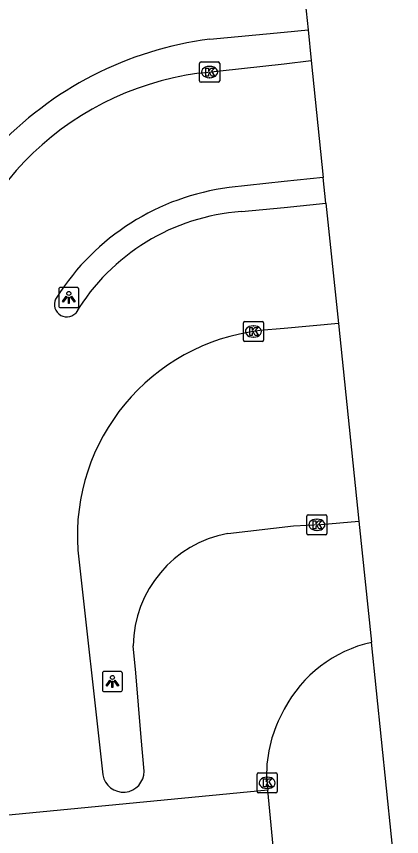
# Model space of a CAD drawing. Extents: x 160676 to 161153, y 383244 to 383713.
# Drawn here: x 160986.72 to 161005.82, y 383588.77 to 383629.44 of the extents above; entities that cross this region are included whole.
import ezdxf

# ---------------------------------------------------------------- set-up
doc = ezdxf.new("R2010")
doc.units = 0
for name, color, linetype in [('IMGEO_Kolk', 7, 'Continuous'), ('IMGEO_Lichtpunt', 7, 'Continuous'), ('IMGEO_Pand', 7, 'Continuous'), ('IMGEO_Rijbaan_lokaal_gesloten', 7, 'Continuous'), ('IMGEO_Rijbaan_lokaal_open', 7, 'Continuous'), ('IMGEO_Voetpad_open', 7, 'Continuous')]:
    doc.layers.add(name, color=color, linetype=linetype)

msp = doc.modelspace()

# ---------------------------------------------------------------- linework, layer by layer
at = {"layer": 'IMGEO_Kolk'}
for p, q in [((160995.795, 383626.249), (160995.795, 383627.101)), ((160995.87, 383627.175), (160996.722, 383627.175)), ((160996.796, 383627.101), (160996.796, 383626.249)), ((160996.283, 383626.955), (160996.308, 383626.955)), ((160996.306, 383626.395), (160996.281, 383626.395)), ((160996.722, 383626.175), (160995.87, 383626.175)), ((160997.969, 383613.389), (160997.969, 383614.241)), ((160998.044, 383614.315), (160998.896, 383614.315)), ((160998.457, 383614.095), (160998.482, 383614.095)), ((160998.97, 383614.241), (160998.97, 383613.389)), ((160998.896, 383613.315), (160998.044, 383613.315)), ((160998.48, 383613.535), (160998.455, 383613.535)), ((161001.115, 383603.804), (161001.115, 383604.656)), ((161001.19, 383604.73), (161002.042, 383604.73)), ((161002.116, 383604.656), (161002.116, 383603.804)), ((161001.603, 383604.51), (161001.628, 383604.51)), ((161001.626, 383603.95), (161001.601, 383603.95)), ((161002.042, 383603.73), (161001.19, 383603.73)), ((160998.649, 383591.01), (160998.649, 383591.862)), ((160998.724, 383591.936), (160999.576, 383591.936)), ((160999.137, 383591.716), (160999.162, 383591.716)), ((160999.65, 383591.862), (160999.65, 383591.01)), ((160999.576, 383590.936), (160998.724, 383590.936)), ((160999.16, 383591.156), (160999.135, 383591.156))]:
    msp.add_line(p, q, dxfattribs=at)
for points in [[(160995.795, 383626.249), (160995.795, 383627.101)], [(160995.87, 383627.175), (160996.722, 383627.175)], [(160996.796, 383627.101), (160996.796, 383626.249)], [(160996.116, 383626.875), (160996.239, 383626.875), (160996.239, 383626.724), (160996.369, 383626.875), (160996.533, 383626.875), (160996.387, 383626.724), (160996.54, 383626.475), (160996.388, 383626.475), (160996.303, 383626.639), (160996.239, 383626.572), (160996.239, 383626.475), (160996.116, 383626.475), (160996.116, 383626.875)], [(160996.722, 383626.175), (160995.87, 383626.175)], [(160997.969, 383613.389), (160997.969, 383614.241)], [(160998.044, 383614.315), (160998.896, 383614.315)], [(160998.29, 383614.015), (160998.413, 383614.015), (160998.413, 383613.864), (160998.543, 383614.015), (160998.707, 383614.015), (160998.561, 383613.864), (160998.714, 383613.615), (160998.562, 383613.615), (160998.477, 383613.779), (160998.413, 383613.712), (160998.413, 383613.615), (160998.29, 383613.615), (160998.29, 383614.015)], [(160998.97, 383614.241), (160998.97, 383613.389)], [(160998.896, 383613.315), (160998.044, 383613.315)], [(161001.115, 383603.804), (161001.115, 383604.656)], [(161001.19, 383604.73), (161002.042, 383604.73)], [(161002.116, 383604.656), (161002.116, 383603.804)], [(161001.436, 383604.43), (161001.559, 383604.43), (161001.559, 383604.279), (161001.689, 383604.43), (161001.853, 383604.43), (161001.707, 383604.279), (161001.86, 383604.03), (161001.708, 383604.03), (161001.623, 383604.194), (161001.559, 383604.127), (161001.559, 383604.03), (161001.436, 383604.03), (161001.436, 383604.43)], [(161002.042, 383603.73), (161001.19, 383603.73)], [(160998.649, 383591.01), (160998.649, 383591.862)], [(160998.724, 383591.936), (160999.576, 383591.936)], [(160998.97, 383591.636), (160999.093, 383591.636), (160999.093, 383591.485), (160999.223, 383591.636), (160999.387, 383591.636), (160999.241, 383591.485), (160999.394, 383591.236), (160999.242, 383591.236), (160999.157, 383591.4), (160999.093, 383591.333), (160999.093, 383591.236), (160998.97, 383591.236), (160998.97, 383591.636)], [(160999.65, 383591.862), (160999.65, 383591.01)], [(160999.576, 383590.936), (160998.724, 383590.936)]]:
    msp.add_lwpolyline(points, dxfattribs=at)
for centre, start, end in [((160995.872, 383627.099), 91.552, 178.448), ((160995.872, 383627.099), 91.552, 178.448), ((160996.72, 383627.099), 1.552, 88.448), ((160996.72, 383627.099), 1.552, 88.448), ((160995.872, 383626.251), 181.552, 268.448), ((160995.872, 383626.251), 181.552, 268.448), ((160996.72, 383626.251), 271.552, 358.448), ((160996.72, 383626.251), 271.552, 358.448), ((160998.046, 383614.239), 91.552, 178.448), ((160998.046, 383614.239), 91.552, 178.448), ((160998.894, 383614.239), 1.552, 88.448), ((160998.894, 383614.239), 1.552, 88.448), ((160998.046, 383613.391), 181.552, 268.448), ((160998.046, 383613.391), 181.552, 268.448), ((160998.894, 383613.391), 271.552, 358.448), ((160998.894, 383613.391), 271.552, 358.448), ((161001.192, 383604.654), 91.552, 178.448), ((161001.192, 383604.654), 91.552, 178.448), ((161002.04, 383604.654), 1.552, 88.448), ((161002.04, 383604.654), 1.552, 88.448), ((161001.192, 383603.806), 181.552, 268.448), ((161001.192, 383603.806), 181.552, 268.448), ((161002.04, 383603.806), 271.552, 358.448), ((161002.04, 383603.806), 271.552, 358.448), ((160998.726, 383591.86), 91.552, 178.448), ((160998.726, 383591.86), 91.552, 178.448), ((160999.574, 383591.86), 1.552, 88.448), ((160999.574, 383591.86), 1.552, 88.448), ((160998.726, 383591.012), 181.552, 268.448), ((160998.726, 383591.012), 181.552, 268.448), ((160999.574, 383591.012), 271.552, 358.448), ((160999.574, 383591.012), 271.552, 358.448)]:
    msp.add_arc(centre, 0.0765, start, end, dxfattribs=at)
for centre, major_axis, ratio, start_param, end_param in [((160996.282, 383626.675), (-0.387, 0.002), 0.722429, 4.712389, 7.853982), ((160996.307, 383626.675), (-0.39, 0.002), 0.717154, 1.570796, 4.712389), ((160998.456, 383613.815), (-0.387, 0.002), 0.722429, 4.712389, 7.853982), ((160998.481, 383613.815), (-0.39, 0.002), 0.717154, 1.570796, 4.712389), ((161001.602, 383604.23), (-0.387, 0.002), 0.722429, 4.712389, 7.853982), ((161001.627, 383604.23), (-0.39, 0.002), 0.717154, 1.570796, 4.712389), ((160999.136, 383591.436), (-0.387, 0.002), 0.722429, 4.712389, 7.853982), ((160999.161, 383591.436), (-0.39, 0.002), 0.717154, 1.570796, 4.712389)]:
    msp.add_ellipse(centre, major_axis=major_axis, ratio=ratio, start_param=start_param, end_param=end_param, dxfattribs=at)
at = {"layer": 'IMGEO_Lichtpunt'}
for p, q in [((160988.817, 383615.902), (160988.817, 383615.095)), ((160988.817, 383615.902), (160988.817, 383615.095)), ((160989.719, 383615.997), (160988.911, 383615.997)), ((160989.719, 383615.997), (160988.911, 383615.997)), ((160989.813, 383615.095), (160989.813, 383615.902)), ((160989.813, 383615.095), (160989.813, 383615.902)), ((160988.911, 383615.001), (160989.719, 383615.001)), ((160988.911, 383615.001), (160989.719, 383615.001)), ((160991.88, 383596.958), (160991.072, 383596.958)), ((160991.88, 383596.958), (160991.072, 383596.958)), ((160990.978, 383596.863), (160990.978, 383596.056)), ((160990.978, 383596.863), (160990.978, 383596.056)), ((160991.974, 383596.056), (160991.974, 383596.863)), ((160991.974, 383596.056), (160991.974, 383596.863)), ((160991.072, 383595.962), (160991.88, 383595.962)), ((160991.072, 383595.962), (160991.88, 383595.962))]:
    msp.add_line(p, q, dxfattribs=at)
for points in [[(160989.191, 383615.566), (160989.23, 383615.538), (160989.042, 383615.276), (160989.004, 383615.303), (160989.191, 383615.566)], [(160989.293, 383615.518), (160989.34, 383615.518), (160989.34, 383615.196), (160989.293, 383615.196), (160989.293, 383615.518)], [(160989.403, 383615.538), (160989.441, 383615.565), (160989.628, 383615.303), (160989.589, 383615.275), (160989.403, 383615.538)], [(160991.352, 383596.527), (160991.391, 383596.499), (160991.203, 383596.237), (160991.165, 383596.264), (160991.352, 383596.527)], [(160991.564, 383596.499), (160991.602, 383596.526), (160991.789, 383596.264), (160991.75, 383596.236), (160991.564, 383596.499)], [(160991.454, 383596.479), (160991.501, 383596.479), (160991.501, 383596.157), (160991.454, 383596.157), (160991.454, 383596.479)]]:
    msp.add_lwpolyline(points, dxfattribs=at)
for centre in [(160989.316, 383615.7), (160991.477, 383596.661)]:
    msp.add_circle(centre, 0.0994, dxfattribs=at)
for centre, start, end in [((160988.911, 383615.902), 90, 180), ((160988.911, 383615.902), 90, 180), ((160989.719, 383615.902), 0, 90), ((160989.719, 383615.902), 0, 90), ((160988.911, 383615.095), 180, 270), ((160988.911, 383615.095), 180, 270), ((160989.719, 383615.095), 270, 0), ((160989.719, 383615.095), 270, 360), ((160991.072, 383596.863), 90, 180), ((160991.072, 383596.863), 90, 180), ((160991.88, 383596.863), 0, 90), ((160991.88, 383596.863), 0, 90), ((160991.072, 383596.056), 180, 270), ((160991.072, 383596.056), 180, 270), ((160991.88, 383596.056), 270, 0), ((160991.88, 383596.056), 270, 360)]:
    msp.add_arc(centre, 0.0946, start, end, dxfattribs=at)
at = {"layer": 'IMGEO_Pand'}
for points in [[(161000.887, 383631.567), (161001.177, 383628.766)], [(161001.177, 383628.766), (161001.334, 383627.253)], [(161001.334, 383627.253), (161001.934, 383621.456)], [(161002.067, 383620.168), (161001.934, 383621.456)], [(161002.067, 383620.168), (161002.684, 383614.206)], [(161002.684, 383614.206), (161003.697, 383604.41)], [(161003.697, 383604.41), (161004.319, 383598.403)], [(161005.816, 383583.932), (161004.319, 383598.403)]]:
    msp.add_lwpolyline(points, dxfattribs=at)
at = {"layer": 'IMGEO_Rijbaan_lokaal_gesloten'}
for points in [[(160999.183, 383591.071), (160985.113, 383589.719)], [(161000.427, 383578.03), (161000.148, 383581.033), (161000, 383582.573), (160999.183, 383591.071)]]:
    msp.add_lwpolyline(points, dxfattribs=at)
at = {"layer": 'IMGEO_Rijbaan_lokaal_open'}
for points in [[(160995.759, 383626.615), (161000, 383627.079), (161001.334, 383627.253)], [(161001.934, 383621.456), (161000, 383621.246), (160997.268, 383620.95)], [(160997.871, 383619.758), (161000, 383619.966), (161002.067, 383620.168)], [(161002.684, 383614.206), (161000, 383613.966), (160998.782, 383613.857)], [(160997.2, 383603.798), (161000.453, 383604.176), (161001.804, 383604.247), (161003.697, 383604.41)], [(160989.763, 383602.975), (160990.999, 383591.834)], [(160993.049, 383592.014), (160992.906, 383593.684), (160992.637, 383596.89), (160992.501, 383598.232)], [(160999.117, 383591.69), (160999.148, 383591.436), (160999.183, 383591.071)]]:
    msp.add_lwpolyline(points, dxfattribs=at)
for centre, radius, start, end in [((160997.712, 383612.06), 14.686, 97.6441, 174.6342), ((160998.775, 383609.141), 11.904, 97.2714, 147.5772), ((160998.608, 383609.338), 10.446, 94.0457, 148.9229), ((160989.213, 383615.15), 0.614, 142.5121, 316.8122), ((160999.989, 383603.678), 10.25, 96.7621, 183.9341), ((160998.243, 383598.151), 5.742, 100.4611, 179.1946), ((161005.746, 383592.069), 6.492, 102.6956, 152.2529), ((161005.804, 383591.77), 6.688, 150.2149, 180.6846), ((160992.017, 383592.006), 1.032, 189.6088, 0.4271)]:
    msp.add_arc(centre, radius, start, end, dxfattribs=at)
at = {"layer": 'IMGEO_Voetpad_open'}
msp.add_lwpolyline([(160996.314, 383628.302), (161000, 383628.654), (161001.177, 383628.766)], dxfattribs=at)
msp.add_arc((160998.511, 383610.928), 17.513, 97.2082, 137.2469, dxfattribs=at)

doc.saveas('drawing.dxf')
